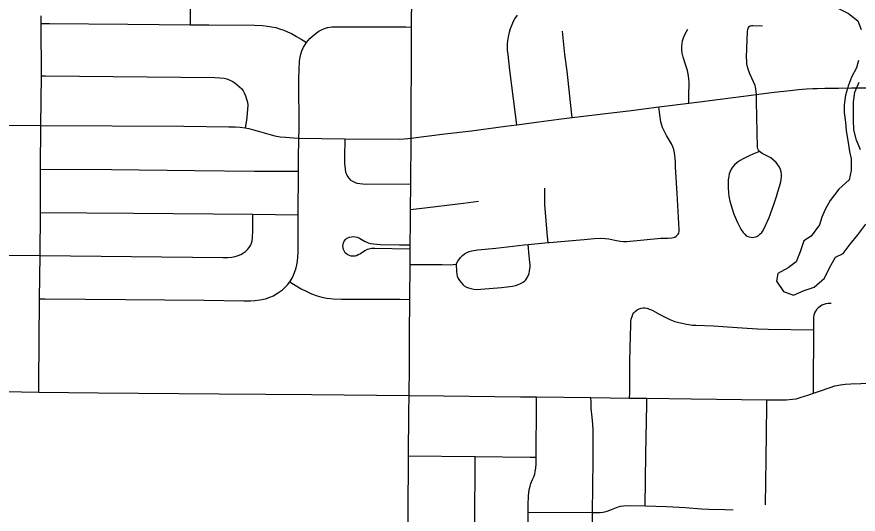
# Model space of a CAD drawing. Extents: x -87 to 2145, y -2128 to 440.
# Drawn here: x 904.084 to 905.151, y 240.113 to 240.744 of the extents above; entities that cross this region are included whole.
import ezdxf

# ---------------------------------------------------------------- set-up
doc = ezdxf.new("R2010")
doc.units = 0
for name, color, linetype in [('GM_X_City_Street', 7, 'Continuous'), ('GM_X_County_Road', 7, 'Continuous'), ('GM_X_Minor_Lake', 7, 'Continuous'), ('GM_X_State_Route', 7, 'Continuous')]:
    doc.layers.add(name, color=color, linetype=linetype)

msp = doc.modelspace()

# ---------------------------------------------------------------- linework, layer by layer
at = {"layer": 'GM_X_City_Street'}
msp.add_line((904.3044, 240.7336), (904.3054, 240.8539), dxfattribs=at)
for points in [[(904.1121, 240.2675), (904.1122, 240.279), (904.1132, 240.3859), (904.1137, 240.4407), (904.1143, 240.4956), (904.1144, 240.5504), (904.1148, 240.6056), (904.1157, 240.6686), (904.1153, 240.7353), (904.1151, 240.7447)], [(904.7182, 240.6068), (904.7166, 240.6196), (904.7093, 240.6761), (904.7071, 240.6958), (904.7065, 240.7014), (904.7063, 240.7051), (904.7066, 240.7088), (904.707, 240.7133), (904.7078, 240.7184), (904.709, 240.724), (904.7103, 240.7289), (904.7123, 240.7341), (904.714, 240.7381), (904.7158, 240.7413), (904.7191, 240.7459)], [(904.1153, 240.7353), (904.1256, 240.7352), (904.225, 240.7342), (904.3044, 240.7336), (904.3276, 240.7334), (904.3856, 240.7332), (904.396, 240.7325), (904.4022, 240.7319), (904.4072, 240.7311), (904.4126, 240.7299), (904.4175, 240.7285), (904.4229, 240.7268), (904.4277, 240.7248), (904.4326, 240.7224), (904.4389, 240.7189), (904.4449, 240.7153), (904.4515, 240.7112)], [(904.4515, 240.7112), (904.4559, 240.7163), (904.4592, 240.7192), (904.4637, 240.7228), (904.4673, 240.7253), (904.4707, 240.7271), (904.4746, 240.7288), (904.4784, 240.73), (904.4835, 240.7308), (904.4879, 240.7311), (904.5775, 240.7308), (904.5844, 240.7307)], [(904.7885, 240.6158), (904.7877, 240.6231), (904.7855, 240.643), (904.7819, 240.6745), (904.7793, 240.6959), (904.7762, 240.7254)], [(904.9364, 240.6339), (904.9365, 240.6431), (904.9366, 240.6603), (904.9363, 240.6652), (904.9354, 240.6713), (904.9345, 240.6755), (904.9325, 240.6819), (904.929, 240.6926), (904.9278, 240.6974), (904.9274, 240.7022), (904.9274, 240.7056), (904.9277, 240.7096), (904.9285, 240.7134), (904.9297, 240.717), (904.9319, 240.7222), (904.9352, 240.7282)], [(905.0221, 240.645), (905.0215, 240.652), (905.0209, 240.6548), (905.0203, 240.6567), (905.0143, 240.6705), (905.0122, 240.6758), (905.0108, 240.68), (905.01, 240.6838), (905.0097, 240.6869), (905.0096, 240.6926), (905.0107, 240.7251), (905.011, 240.7276), (905.0114, 240.729), (905.012, 240.7303), (905.013, 240.7314), (905.0143, 240.7322), (905.0156, 240.7327), (905.0177, 240.7328), (905.0296, 240.7322)], [(904.4305, 240.4073), (904.4333, 240.4119), (904.4353, 240.416), (904.4369, 240.4204), (904.438, 240.4236), (904.4393, 240.429), (904.44, 240.4338), (904.4405, 240.4393), (904.4409, 240.445), (904.4412, 240.4924), (904.4414, 240.5477), (904.4415, 240.5636), (904.4419, 240.5898), (904.4421, 240.6003), (904.442, 240.6655), (904.4429, 240.6874), (904.4434, 240.6924), (904.4443, 240.6961), (904.4458, 240.7003), (904.4477, 240.705), (904.4493, 240.7079), (904.4515, 240.7112)], [(904.1157, 240.6686), (904.1208, 240.6686), (904.3353, 240.6667), (904.3416, 240.6664), (904.347, 240.6658), (904.3504, 240.6649), (904.3536, 240.6638), (904.3572, 240.662), (904.3606, 240.6597), (904.3638, 240.6575), (904.3668, 240.6547), (904.3694, 240.6522), (904.3712, 240.6498), (904.3727, 240.6472), (904.3744, 240.6433), (904.3761, 240.6381), (904.3768, 240.6352), (904.377, 240.6316), (904.3769, 240.6261), (904.376, 240.6163), (904.3754, 240.6127), (904.3738, 240.6027)], [(905.0261, 240.5726), (905.0177, 240.5693), (905.0119, 240.5669), (905.0051, 240.5636), (905.0013, 240.5614), (904.9977, 240.5587), (904.9944, 240.5557), (904.9919, 240.5529), (904.9901, 240.5502), (904.9886, 240.5473), (904.9876, 240.5443), (904.9869, 240.5411), (904.9864, 240.5367), (904.9862, 240.5273), (904.9865, 240.5204), (904.987, 240.516), (904.9884, 240.5099), (904.9911, 240.5002), (904.9936, 240.4932), (904.9979, 240.4828), (905.0022, 240.4744), (905.0051, 240.4702), (905.0072, 240.4677), (905.0092, 240.466), (905.011, 240.465), (905.0128, 240.4644), (905.0148, 240.4639), (905.0168, 240.4637), (905.0188, 240.4639), (905.0207, 240.4644), (905.0226, 240.4651), (905.0249, 240.4665), (905.0269, 240.4682), (905.0287, 240.4701), (905.0305, 240.4727), (905.0336, 240.4789), (905.038, 240.489), (905.044, 240.5056), (905.0476, 240.5156), (905.0494, 240.5216), (905.0524, 240.5324), (905.0534, 240.5367), (905.0538, 240.5405), (905.0537, 240.5438), (905.0533, 240.547), (905.0524, 240.5501), (905.0512, 240.553), (905.0494, 240.5558), (905.047, 240.5588), (905.0437, 240.5618), (905.0402, 240.5646), (905.037, 240.5666), (905.0294, 240.5704), (905.0261, 240.5726), (905.0254, 240.5732), (905.0245, 240.5746), (905.0238, 240.5761), (905.0234, 240.5777), (905.0223, 240.6361), (905.0221, 240.645)], [(904.5826, 240.4293), (904.5963, 240.4293), (904.6061, 240.4294), (904.6128, 240.4294), (904.6236, 240.4293), (904.634, 240.4292), (904.6377, 240.4294), (904.6412, 240.43), (904.6433, 240.4336), (904.6468, 240.4382), (904.6495, 240.4409), (904.6519, 240.443), (904.6547, 240.4448), (904.6577, 240.446), (904.6614, 240.4469), (904.6688, 240.448), (904.6917, 240.4503), (904.7274, 240.4542), (904.7327, 240.4547), (904.7579, 240.4572), (904.7596, 240.4573), (904.7935, 240.4604), (904.8036, 240.4613), (904.8163, 240.4624), (904.8245, 240.4627), (904.8304, 240.4624), (904.8348, 240.4619), (904.8427, 240.4603), (904.8493, 240.4591), (904.8536, 240.4586), (904.8578, 240.4586), (904.901, 240.4627), (904.9097, 240.463), (904.9147, 240.4631), (904.9167, 240.4635), (904.9184, 240.4642), (904.9203, 240.4655), (904.9217, 240.4666), (904.9228, 240.4679), (904.9236, 240.4693), (904.924, 240.4718), (904.9242, 240.4738), (904.9217, 240.5195), (904.9196, 240.553), (904.9193, 240.5592), (904.9191, 240.5641), (904.9186, 240.5682), (904.9181, 240.5711), (904.9173, 240.5753), (904.9161, 240.5787), (904.9143, 240.5825), (904.9118, 240.5867), (904.908, 240.5932), (904.9053, 240.5981), (904.9031, 240.6033), (904.9016, 240.6075), (904.9009, 240.6106), (904.8999, 240.6165), (904.8992, 240.6228), (904.8984, 240.6293)], [(904.0533, 240.6076), (904.07, 240.6062), (904.1148, 240.6056), (904.2959, 240.6048), (904.3531, 240.6041), (904.361, 240.604), (904.3673, 240.6035), (904.3738, 240.6027), (904.3785, 240.6018), (904.3844, 240.6003), (904.3919, 240.5983), (904.4038, 240.5948), (904.4116, 240.5928), (904.4183, 240.5916), (904.425, 240.5908), (904.4349, 240.5901), (904.4419, 240.5898), (904.5003, 240.5889), (904.5696, 240.5884), (904.5753, 240.5888), (904.58, 240.5892), (904.5837, 240.5898)], [(904.5003, 240.5889), (904.4998, 240.565), (904.4999, 240.5574), (904.5004, 240.5502), (904.5012, 240.5464), (904.5021, 240.544), (904.5035, 240.5412), (904.5055, 240.5385), (904.5069, 240.537), (904.5097, 240.5351), (904.5125, 240.5337), (904.5156, 240.5326), (904.5192, 240.532), (904.523, 240.5316), (904.5834, 240.5313)], [(904.1144, 240.5504), (904.2043, 240.5498), (904.3099, 240.5488), (904.3857, 240.548), (904.4414, 240.5477)], [(904.7579, 240.4572), (904.7573, 240.465), (904.7548, 240.4948), (904.7539, 240.5057), (904.7536, 240.5176), (904.7536, 240.5263)], [(904.5831, 240.4992), (904.5946, 240.5006), (904.6506, 240.5074), (904.6698, 240.5096)], [(904.0517, 240.4413), (904.1137, 240.4407), (904.3457, 240.4382), (904.352, 240.4382), (904.3569, 240.4387), (904.3611, 240.4395), (904.3651, 240.4407), (904.3685, 240.4422), (904.3717, 240.4441), (904.3742, 240.446), (904.3768, 240.4486), (904.3788, 240.451), (904.3804, 240.4537), (904.3817, 240.4565), (904.3826, 240.4595), (904.3831, 240.4631), (904.3836, 240.4724), (904.3837, 240.4849), (904.3837, 240.4932)], [(904.1143, 240.4956), (904.2324, 240.4946), (904.3837, 240.4932), (904.4412, 240.4924)], [(904.5827, 240.4488), (904.5381, 240.4499), (904.5338, 240.4496), (904.5308, 240.449), (904.5284, 240.4483), (904.5257, 240.4468), (904.52, 240.443), (904.5173, 240.4415), (904.515, 240.4405), (904.5132, 240.4401), (904.5107, 240.4399), (904.5083, 240.4402), (904.5059, 240.4408), (904.5042, 240.4416), (904.5027, 240.4427), (904.5008, 240.4444), (904.4992, 240.4466), (904.4983, 240.4485), (904.4979, 240.4506), (904.4977, 240.4525), (904.4979, 240.4548), (904.4986, 240.4571), (904.4995, 240.4591), (904.501, 240.461), (904.5023, 240.4623), (904.5039, 240.4632), (904.5062, 240.4642), (904.5087, 240.4647), (904.5111, 240.4649), (904.5136, 240.4647), (904.516, 240.464), (904.5188, 240.4628), (904.5253, 240.4591), (904.5298, 240.4571), (904.5328, 240.4561), (904.5365, 240.4555), (904.5451, 240.4547), (904.5693, 240.4545), (904.5828, 240.4544)], [(904.6412, 240.43), (904.6416, 240.4205), (904.642, 240.4173), (904.6427, 240.4148), (904.6439, 240.4118), (904.6455, 240.409), (904.6475, 240.4065), (904.6496, 240.4041), (904.6516, 240.4025), (904.6544, 240.4007), (904.6568, 240.3997), (904.6599, 240.3988), (904.6636, 240.3981), (904.6669, 240.3979), (904.6727, 240.3982), (904.6989, 240.4003), (904.706, 240.4009), (904.7127, 240.4018), (904.7166, 240.4027), (904.7193, 240.4036), (904.7231, 240.4052), (904.7261, 240.407), (904.7282, 240.4086), (904.7296, 240.41), (904.7311, 240.4121), (904.7327, 240.4149), (904.7338, 240.4181), (904.7345, 240.4213), (904.7351, 240.4259), (904.7351, 240.4291), (904.7345, 240.436), (904.7341, 240.4403), (904.7327, 240.4547)], [(904.1132, 240.3859), (904.1199, 240.3858), (904.2219, 240.385), (904.322, 240.3842), (904.3723, 240.3833), (904.3804, 240.3832), (904.3859, 240.3836), (904.3925, 240.3844), (904.3994, 240.3859), (904.405, 240.3879), (904.4096, 240.3898), (904.4127, 240.3917), (904.4162, 240.394), (904.421, 240.3974), (904.4247, 240.4007), (904.4277, 240.4038), (904.4305, 240.4073)], [(904.4305, 240.4073), (904.4352, 240.4043), (904.4449, 240.3986), (904.451, 240.3954), (904.4579, 240.3924), (904.465, 240.3898), (904.471, 240.388), (904.4772, 240.3869), (904.4853, 240.386), (904.4959, 240.3854), (904.5058, 240.3853), (904.5699, 240.3853), (904.5821, 240.3852)], [(904.8613, 240.2599), (904.8614, 240.2666), (904.8616, 240.3052), (904.8618, 240.3238), (904.8626, 240.3529), (904.8628, 240.3569), (904.8633, 240.3601), (904.8643, 240.3636), (904.8654, 240.3663), (904.8667, 240.3683), (904.8683, 240.3699), (904.8707, 240.3717), (904.8733, 240.3731), (904.8761, 240.374), (904.8784, 240.3744), (904.8807, 240.3744), (904.883, 240.374), (904.8865, 240.3729), (904.8897, 240.3715), (904.8995, 240.3661), (904.9056, 240.3629), (904.9124, 240.3598), (904.9188, 240.3573), (904.9236, 240.3559), (904.9278, 240.3548), (904.9333, 240.3538), (904.9362, 240.3532), (904.9385, 240.3529), (904.9409, 240.3526), (904.9454, 240.3523), (904.9676, 240.3514), (904.9855, 240.3503), (905.0041, 240.349), (905.0235, 240.3477), (905.037, 240.3472), (905.0947, 240.3467)], [(905.0946, 240.2662), (905.0946, 240.2734), (905.0947, 240.3467), (905.0947, 240.3578), (905.0949, 240.3623), (905.0954, 240.3654), (905.0961, 240.3679), (905.0972, 240.3703), (905.099, 240.3731), (905.1008, 240.375), (905.1031, 240.3768), (905.1052, 240.3781), (905.108, 240.3793), (905.1104, 240.3799), (905.1131, 240.3803), (905.1168, 240.3803)], [(904.7322, 240.0821), (904.7325, 240.1153), (904.7327, 240.1244), (904.7331, 240.1355), (904.7334, 240.1403), (904.7338, 240.1433), (904.7342, 240.1451), (904.735, 240.1481), (904.7361, 240.1516), (904.7383, 240.1567), (904.7398, 240.16), (904.7409, 240.1634), (904.7417, 240.167), (904.7423, 240.1712), (904.7426, 240.1767), (904.7427, 240.1825), (904.7427, 240.1849), (904.7432, 240.2537), (904.7433, 240.2614)], [(904.8134, 240.0616), (904.814, 240.1146), (904.815, 240.1806), (904.815, 240.2187), (904.8146, 240.2269), (904.8139, 240.2356), (904.8127, 240.2467), (904.8125, 240.2513), (904.8124, 240.2546), (904.8122, 240.2606)], [(904.881, 240.1232), (904.8818, 240.1888), (904.883, 240.2516), (904.8832, 240.2597)], [(905.0335, 240.1246), (905.0342, 240.1819), (905.0352, 240.25), (905.0353, 240.2578)], [(904.5805, 240.1866), (904.6655, 240.1857), (904.7353, 240.185), (904.7427, 240.1849)], [(904.6642, 240.0277), (904.6649, 240.097), (904.6655, 240.1857)], [(904.7325, 240.1153), (904.814, 240.1146), (904.824, 240.1149), (904.8272, 240.1151), (904.8299, 240.1156), (904.8329, 240.1165), (904.8383, 240.1185), (904.8446, 240.1211), (904.8469, 240.122), (904.8499, 240.1227), (904.8535, 240.1233), (904.8577, 240.1236), (904.881, 240.1232), (904.9079, 240.1226), (904.9239, 240.1216), (904.9319, 240.121), (904.9523, 240.1194), (904.9613, 240.1189), (904.9821, 240.1184), (904.9927, 240.1183)]]:
    msp.add_lwpolyline(points, dxfattribs=at)
at = {"layer": 'GM_X_County_Road'}
for p, q in [((904.8984, 240.6293), (904.9364, 240.6339)), ((904.5812, 240.2632), (904.6251, 240.2627)), ((904.7433, 240.2614), (904.8122, 240.2606)), ((904.8122, 240.2606), (904.8613, 240.2599)), ((904.8613, 240.2599), (904.8832, 240.2597))]:
    msp.add_line(p, q, dxfattribs=at)
for points in [[(905.0221, 240.645), (905.028, 240.6458), (905.0446, 240.6479), (905.0648, 240.6503), (905.0754, 240.6513), (905.0854, 240.6521), (905.0934, 240.6526), (905.099, 240.6528), (905.1089, 240.6531), (905.1163, 240.6533), (905.1263, 240.6533), (905.1428, 240.6534)], [(905.1428, 240.6534), (905.1653, 240.6535), (905.1758, 240.6535)], [(904.9364, 240.6339), (904.9467, 240.6352), (905.0221, 240.645)], [(904.7885, 240.6158), (904.824, 240.6202), (904.8634, 240.625), (904.8984, 240.6293)], [(904.5837, 240.5898), (904.6269, 240.595), (904.6608, 240.5992), (904.7039, 240.605), (904.7182, 240.6068)], [(904.7182, 240.6068), (904.7463, 240.6106), (904.7716, 240.6137), (904.7885, 240.6158)], [(905.0946, 240.2662), (905.1019, 240.2688), (905.1154, 240.2735), (905.1213, 240.2753), (905.1285, 240.2769), (905.1345, 240.2776), (905.1419, 240.2781), (905.1544, 240.2783), (905.1804, 240.2791)], [(904.0274, 240.2687), (904.0903, 240.2678), (904.1121, 240.2675)], [(904.1121, 240.2675), (904.1873, 240.2668), (904.3408, 240.2654), (904.4583, 240.2643), (904.5812, 240.2632)], [(905.0353, 240.2578), (905.0523, 240.2577), (905.0598, 240.2578), (905.0679, 240.2584), (905.0723, 240.2591), (905.0777, 240.2605), (905.0884, 240.264), (905.0946, 240.2662)], [(904.6251, 240.2627), (904.723, 240.2617), (904.7433, 240.2614)], [(904.8832, 240.2597), (904.9392, 240.2589), (905.0353, 240.2578)]]:
    msp.add_lwpolyline(points, dxfattribs=at)
at = {"layer": 'GM_X_Minor_Lake'}
for points in [[(905.0912, 240.7551), (905.1046, 240.7593), (905.1153, 240.7587), (905.1251, 240.7547), (905.1387, 240.7479), (905.1506, 240.7385), (905.155, 240.7274)], [(905.1514, 240.6884), (905.1489, 240.6789), (905.1426, 240.6669), (905.1389, 240.6571), (905.1348, 240.6443), (905.1334, 240.6318), (905.1332, 240.6224), (905.1348, 240.6098), (905.1357, 240.5988), (905.1378, 240.5869), (905.1401, 240.5728), (905.1422, 240.5633), (905.1422, 240.5488), (905.1397, 240.5368), (905.1265, 240.5249), (905.1155, 240.5108), (905.1091, 240.4991), (905.1051, 240.4894), (905.1022, 240.4799), (905.0916, 240.4654), (905.082, 240.4595), (905.0775, 240.4456), (905.0723, 240.4328), (905.0622, 240.4251), (905.0491, 240.4178), (905.0477, 240.4083), (905.0562, 240.3952), (905.069, 240.3907), (905.0825, 240.3965), (905.0952, 240.4007), (905.1084, 240.4122), (905.1148, 240.4253), (905.1223, 240.4388), (905.1319, 240.4435), (905.1409, 240.4551), (905.1507, 240.467), (905.1609, 240.4804)], [(905.1542, 240.5748), (905.1488, 240.587), (905.1457, 240.6004), (905.1452, 240.6126), (905.1451, 240.6255), (905.1453, 240.6357), (905.1467, 240.6482), (905.1523, 240.6606)]]:
    msp.add_lwpolyline(points, dxfattribs=at)
at = {"layer": 'GM_X_State_Route'}
for points in [[(904.5893, 241.0011), (904.5891, 240.986), (904.5876, 240.9012), (904.5875, 240.8939), (904.5868, 240.8582), (904.5868, 240.857), (904.5856, 240.7945), (904.5852, 240.7688), (904.5845, 240.7441), (904.5844, 240.7307), (904.5843, 240.7025), (904.5841, 240.6696), (904.5838, 240.6417), (904.5837, 240.5898)], [(904.5837, 240.5898), (904.5834, 240.5313), (904.5831, 240.4992), (904.583, 240.4822), (904.5828, 240.4544), (904.5827, 240.4488), (904.5827, 240.4362), (904.5826, 240.4293), (904.5821, 240.3852), (904.5817, 240.3406), (904.5816, 240.2997), (904.5812, 240.2632)], [(904.5812, 240.2632), (904.581, 240.2413), (904.5805, 240.1866), (904.5805, 240.1736), (904.5802, 240.1258), (904.5802, 240.1087), (904.5805, 240.0964), (904.5812, 240.0864), (904.5819, 240.0801), (904.5823, 240.0764), (904.5845, 240.0615), (904.5867, 240.0512), (904.59, 240.0383), (904.5934, 240.0264), (904.5991, 240.0079), (904.6127, 239.9628), (904.6138, 239.959), (904.6328, 239.8974), (904.6575, 239.8147)]]:
    msp.add_lwpolyline(points, dxfattribs=at)

doc.saveas('drawing.dxf')
